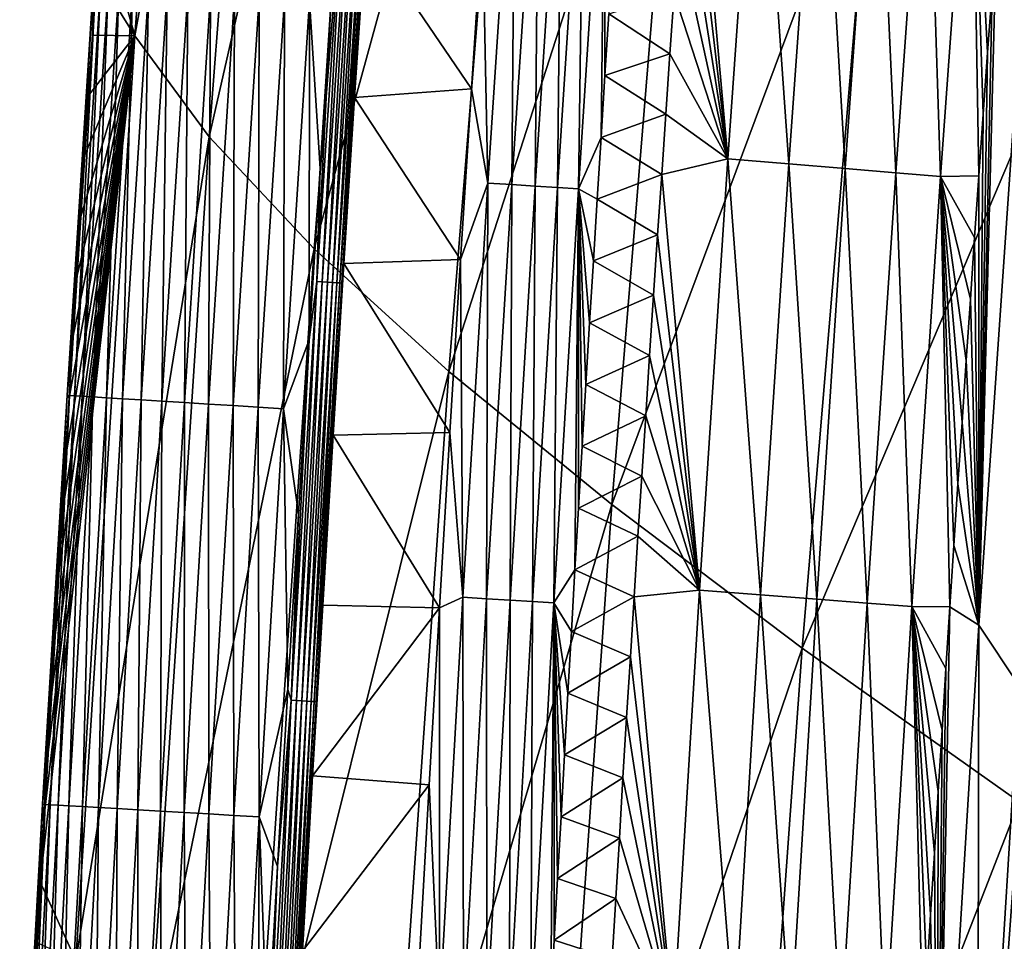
# Model space of a CAD drawing. Header units: millimetres. Extents: x -300 to 300, y -500 to 500.
# Tile 566 of 656: x -296 to -278, y 159 to 176. Entities that reach past the tile are written whole.
import ezdxf

# ---------------------------------------------------------------- set-up
doc = ezdxf.new("R2010")
doc.units = ezdxf.units.MM
doc.header["$LTSCALE"] = 81.481481
for name, color, linetype in [('20', 7, 'CONTINUOUS'), ('22', 7, 'CONTINUOUS'), ('24', 7, 'CONTINUOUS'), ('25', 7, 'CONTINUOUS'), ('28', 7, 'CONTINUOUS'), ('29', 7, 'CONTINUOUS'), ('31', 7, 'CONTINUOUS'), ('33', 7, 'CONTINUOUS')]:
    doc.layers.add(name, color=color, linetype=linetype)

msp = doc.modelspace()

# ---------------------------------------------------------------- linework, layer by layer
at = {"layer": '20', "color": 7, "linetype": 'CONTINUOUS'}
for points in [[(-294.268, 176.186, 9.68), (-293.019, 192.858, 9.708), (-294.903, 178.456, 5.719), (-294.268, 176.186, 9.68)], [(-294.268, 176.186, 9.68), (-291.607, 190.84, 14.411), (-293.019, 192.858, 9.708), (-294.268, 176.186, 9.68)], [(-292.881, 174.306, 14.367), (-291.607, 190.84, 14.411), (-294.268, 176.186, 9.68), (-292.881, 174.306, 14.367)], [(-292.881, 174.306, 14.367), (-289.631, 188.593, 18.893), (-291.607, 190.84, 14.411), (-292.881, 174.306, 14.367)], [(-290.924, 172.221, 18.835), (-289.631, 188.593, 18.893), (-292.881, 174.306, 14.367), (-290.924, 172.221, 18.835)], [(-290.924, 172.221, 18.835), (-287.111, 186.122, 23.157), (-289.631, 188.593, 18.893), (-290.924, 172.221, 18.835)], [(-288.418, 169.933, 23.087), (-287.111, 186.122, 23.157), (-290.924, 172.221, 18.835), (-288.418, 169.933, 23.087)], [(-288.418, 169.933, 23.087), (-284.064, 183.434, 27.21), (-287.111, 186.122, 23.157), (-288.418, 169.933, 23.087)], [(-285.38, 167.45, 27.129), (-284.064, 183.434, 27.21), (-288.418, 169.933, 23.087), (-285.38, 167.45, 27.129)], [(-285.38, 167.45, 27.129), (-280.509, 180.533, 31.057), (-284.064, 183.434, 27.21), (-285.38, 167.45, 27.129)], [(-281.829, 164.774, 30.967), (-280.509, 180.533, 31.057), (-285.38, 167.45, 27.129), (-281.829, 164.774, 30.967)], [(-281.829, 164.774, 30.967), (-276.464, 177.424, 34.703), (-280.509, 180.533, 31.057), (-281.829, 164.774, 30.967)], [(-294.979, 177.33, 5.715), (-294.268, 176.186, 9.68), (-294.903, 178.456, 5.719), (-294.979, 177.33, 5.715)], [(-295.055, 176.203, 5.711), (-294.268, 176.186, 9.68), (-294.979, 177.33, 5.715), (-295.055, 176.203, 5.711)], [(-277.785, 161.91, 34.606), (-276.464, 177.424, 34.703), (-281.829, 164.774, 30.967), (-277.785, 161.91, 34.606)], [(-295.366, 158.955, 9.654), (-294.268, 176.186, 9.68), (-296.033, 160.417, 5.663), (-295.366, 158.955, 9.654)], [(-296.033, 160.417, 5.663), (-294.268, 176.186, 9.68), (-295.968, 161.546, 5.666), (-296.033, 160.417, 5.663)], [(-295.968, 161.546, 5.666), (-294.268, 176.186, 9.68), (-295.902, 162.674, 5.669), (-295.968, 161.546, 5.666)], [(-295.902, 162.674, 5.669), (-294.268, 176.186, 9.68), (-295.835, 163.802, 5.673), (-295.902, 162.674, 5.669)], [(-295.835, 163.802, 5.673), (-294.268, 176.186, 9.68), (-295.768, 164.93, 5.676), (-295.835, 163.802, 5.673)], [(-295.768, 164.93, 5.676), (-294.268, 176.186, 9.68), (-295.7, 166.058, 5.679), (-295.768, 164.93, 5.676)], [(-295.7, 166.058, 5.679), (-294.268, 176.186, 9.68), (-295.632, 167.186, 5.683), (-295.7, 166.058, 5.679)], [(-295.632, 167.186, 5.683), (-294.268, 176.186, 9.68), (-295.562, 168.314, 5.686), (-295.632, 167.186, 5.683)], [(-295.562, 168.314, 5.686), (-294.268, 176.186, 9.68), (-295.492, 169.441, 5.69), (-295.562, 168.314, 5.686)], [(-295.492, 169.441, 5.69), (-294.268, 176.186, 9.68), (-295.421, 170.568, 5.693), (-295.492, 169.441, 5.69)], [(-295.421, 170.568, 5.693), (-294.268, 176.186, 9.68), (-295.349, 171.696, 5.697), (-295.421, 170.568, 5.693)], [(-295.366, 158.955, 9.654), (-292.881, 174.306, 14.367), (-294.268, 176.186, 9.68), (-295.366, 158.955, 9.654)], [(-295.349, 171.696, 5.697), (-294.268, 176.186, 9.68), (-295.277, 172.823, 5.701), (-295.349, 171.696, 5.697)], [(-295.277, 172.823, 5.701), (-294.268, 176.186, 9.68), (-295.204, 173.95, 5.704), (-295.277, 172.823, 5.701)], [(-295.204, 173.95, 5.704), (-294.268, 176.186, 9.68), (-295.13, 175.077, 5.708), (-295.204, 173.95, 5.704)], [(-295.13, 175.077, 5.708), (-294.268, 176.186, 9.68), (-295.055, 176.203, 5.711), (-295.13, 175.077, 5.708)], [(-294.001, 157.227, 14.327), (-292.881, 174.306, 14.367), (-295.366, 158.955, 9.654), (-294.001, 157.227, 14.327)], [(-294.001, 157.227, 14.327), (-290.924, 172.221, 18.835), (-292.881, 174.306, 14.367), (-294.001, 157.227, 14.327)], [(-292.062, 155.316, 18.782), (-290.924, 172.221, 18.835), (-294.001, 157.227, 14.327), (-292.062, 155.316, 18.782)], [(-292.062, 155.316, 18.782), (-288.418, 169.933, 23.087), (-290.924, 172.221, 18.835), (-292.062, 155.316, 18.782)], [(-289.569, 153.225, 23.023), (-288.418, 169.933, 23.087), (-292.062, 155.316, 18.782), (-289.569, 153.225, 23.023)], [(-289.569, 153.225, 23.023), (-285.38, 167.45, 27.129), (-288.418, 169.933, 23.087), (-289.569, 153.225, 23.023)], [(-286.54, 150.959, 27.056), (-285.38, 167.45, 27.129), (-289.569, 153.225, 23.023), (-286.54, 150.959, 27.056)], [(-286.54, 150.959, 27.056), (-281.829, 164.774, 30.967), (-285.38, 167.45, 27.129), (-286.54, 150.959, 27.056)], [(-282.995, 148.522, 30.885), (-281.829, 164.774, 30.967), (-286.54, 150.959, 27.056), (-282.995, 148.522, 30.885)], [(-282.995, 148.522, 30.885), (-277.785, 161.91, 34.606), (-281.829, 164.774, 30.967), (-282.995, 148.522, 30.885)], [(-278.951, 145.918, 34.517), (-277.785, 161.91, 34.606), (-282.995, 148.522, 30.885), (-278.951, 145.918, 34.517)], [(-278.951, 145.918, 34.517), (-273.265, 158.865, 38.051), (-277.785, 161.91, 34.606), (-278.951, 145.918, 34.517)], [(-296.097, 159.289, 5.659), (-295.366, 158.955, 9.654), (-296.033, 160.417, 5.663), (-296.097, 159.289, 5.659)]]:
    msp.add_3dface(points, dxfattribs=at)
at = {"layer": '22', "color": 7, "linetype": 'CONTINUOUS'}
for points in [[(-277.685, 177.583, 10.983), (-278.539, 165.204, 11.025), (-278.208, 178.173, 9.813), (-277.685, 177.583, 10.983)], [(-278.208, 178.173, 9.813), (-278.539, 165.204, 11.025), (-278.291, 177.024, 9.817), (-278.208, 178.173, 9.813)], [(-278.539, 165.204, 11.025), (-277.685, 177.583, 10.983), (-277.784, 164.07, 12.532), (-278.539, 165.204, 11.025)], [(-278.291, 177.024, 9.817), (-278.539, 165.204, 11.025), (-278.374, 175.876, 9.82), (-278.291, 177.024, 9.817)], [(-278.374, 175.876, 9.82), (-278.539, 165.204, 11.025), (-278.455, 174.727, 9.824), (-278.374, 175.876, 9.82)], [(-278.455, 174.727, 9.824), (-278.539, 165.204, 11.025), (-278.536, 173.579, 9.827), (-278.455, 174.727, 9.824)], [(-278.536, 173.579, 9.827), (-278.539, 165.204, 11.025), (-278.616, 172.43, 9.831), (-278.536, 173.579, 9.827)], [(-278.616, 172.43, 9.831), (-278.539, 165.204, 11.025), (-278.694, 171.282, 9.834), (-278.616, 172.43, 9.831)], [(-278.694, 171.282, 9.834), (-278.539, 165.204, 11.025), (-278.772, 170.134, 9.837), (-278.694, 171.282, 9.834)], [(-278.772, 170.134, 9.837), (-278.539, 165.204, 11.025), (-278.85, 168.986, 9.841), (-278.772, 170.134, 9.837)], [(-278.85, 168.986, 9.841), (-278.539, 165.204, 11.025), (-278.926, 167.838, 9.844), (-278.85, 168.986, 9.841)], [(-278.926, 167.838, 9.844), (-278.539, 165.204, 11.025), (-279.001, 166.691, 9.847), (-278.926, 167.838, 9.844)], [(-279.001, 166.691, 9.847), (-278.539, 165.204, 11.025), (-279.076, 165.543, 9.851), (-279.001, 166.691, 9.847)], [(-278.539, 165.204, 11.025), (-279.313, 152.518, 11.064), (-279.076, 165.543, 9.851), (-278.539, 165.204, 11.025)], [(-279.076, 165.543, 9.851), (-279.313, 152.518, 11.064), (-279.15, 164.396, 9.854), (-279.076, 165.543, 9.851)], [(-279.313, 152.518, 11.064), (-278.539, 165.204, 11.025), (-278.562, 151.458, 12.559), (-279.313, 152.518, 11.064)], [(-278.562, 151.458, 12.559), (-278.539, 165.204, 11.025), (-277.784, 164.07, 12.532), (-278.562, 151.458, 12.559)], [(-279.15, 164.396, 9.854), (-279.313, 152.518, 11.064), (-279.223, 163.249, 9.857), (-279.15, 164.396, 9.854)], [(-278.562, 151.458, 12.559), (-277.784, 164.07, 12.532), (-277.682, 150.35, 14.057), (-278.562, 151.458, 12.559)], [(-279.223, 163.249, 9.857), (-279.313, 152.518, 11.064), (-279.295, 162.102, 9.86), (-279.223, 163.249, 9.857)], [(-279.295, 162.102, 9.86), (-279.313, 152.518, 11.064), (-279.366, 160.955, 9.863), (-279.295, 162.102, 9.86)], [(-279.366, 160.955, 9.863), (-279.313, 152.518, 11.064), (-279.437, 159.808, 9.866), (-279.366, 160.955, 9.863)], [(-279.437, 159.808, 9.866), (-279.313, 152.518, 11.064), (-279.506, 158.661, 9.869), (-279.437, 159.808, 9.866)]]:
    msp.add_3dface(points, dxfattribs=at)
at = {"layer": '24', "color": 7, "linetype": 'CONTINUOUS'}
for points in [[(-284.216, 176.976, 2.282), (-284.294, 175.852, 2.279), (-285.432, 176.599, 1.351), (-284.216, 176.976, 2.282)], [(-285.432, 176.599, 1.351), (-284.294, 175.852, 2.279), (-285.506, 175.447, 1.353), (-285.432, 176.599, 1.351)], [(-284.294, 175.852, 2.279), (-284.371, 174.728, 2.277), (-285.506, 175.447, 1.353), (-284.294, 175.852, 2.279)], [(-285.506, 175.447, 1.353), (-284.371, 174.728, 2.277), (-285.578, 174.295, 1.354), (-285.506, 175.447, 1.353)], [(-284.371, 174.728, 2.277), (-284.448, 173.604, 2.274), (-285.578, 174.295, 1.354), (-284.371, 174.728, 2.277)], [(-285.578, 174.295, 1.354), (-284.448, 173.604, 2.274), (-285.65, 173.144, 1.355), (-285.578, 174.295, 1.354)], [(-284.448, 173.604, 2.274), (-284.524, 172.48, 2.271), (-285.65, 173.144, 1.355), (-284.448, 173.604, 2.274)], [(-285.65, 173.144, 1.355), (-284.524, 172.48, 2.271), (-285.721, 171.992, 1.356), (-285.65, 173.144, 1.355)], [(-284.524, 172.48, 2.271), (-284.598, 171.356, 2.269), (-285.721, 171.992, 1.356), (-284.524, 172.48, 2.271)], [(-285.721, 171.992, 1.356), (-284.598, 171.356, 2.269), (-285.791, 170.841, 1.357), (-285.721, 171.992, 1.356)], [(-284.598, 171.356, 2.269), (-284.673, 170.232, 2.266), (-285.791, 170.841, 1.357), (-284.598, 171.356, 2.269)], [(-285.791, 170.841, 1.357), (-284.673, 170.232, 2.266), (-285.86, 169.69, 1.358), (-285.791, 170.841, 1.357)], [(-284.673, 170.232, 2.266), (-284.746, 169.108, 2.264), (-285.86, 169.69, 1.358), (-284.673, 170.232, 2.266)], [(-285.86, 169.69, 1.358), (-284.746, 169.108, 2.264), (-285.929, 168.538, 1.36), (-285.86, 169.69, 1.358)], [(-284.746, 169.108, 2.264), (-284.818, 167.983, 2.261), (-285.929, 168.538, 1.36), (-284.746, 169.108, 2.264)], [(-285.929, 168.538, 1.36), (-284.818, 167.983, 2.261), (-285.997, 167.387, 1.361), (-285.929, 168.538, 1.36)], [(-284.818, 167.983, 2.261), (-284.89, 166.859, 2.258), (-285.997, 167.387, 1.361), (-284.818, 167.983, 2.261)], [(-285.997, 167.387, 1.361), (-284.89, 166.859, 2.258), (-286.064, 166.236, 1.362), (-285.997, 167.387, 1.361)], [(-284.89, 166.859, 2.258), (-284.961, 165.734, 2.256), (-286.064, 166.236, 1.362), (-284.89, 166.859, 2.258)], [(-286.064, 166.236, 1.362), (-284.961, 165.734, 2.256), (-286.13, 165.085, 1.363), (-286.064, 166.236, 1.362)], [(-284.961, 165.734, 2.256), (-285.031, 164.61, 2.253), (-286.13, 165.085, 1.363), (-284.961, 165.734, 2.256)], [(-286.13, 165.085, 1.363), (-285.031, 164.61, 2.253), (-286.195, 163.934, 1.364), (-286.13, 165.085, 1.363)], [(-285.031, 164.61, 2.253), (-285.101, 163.485, 2.25), (-286.195, 163.934, 1.364), (-285.031, 164.61, 2.253)], [(-286.195, 163.934, 1.364), (-285.101, 163.485, 2.25), (-286.26, 162.784, 1.365), (-286.195, 163.934, 1.364)], [(-285.101, 163.485, 2.25), (-285.17, 162.36, 2.248), (-286.26, 162.784, 1.365), (-285.101, 163.485, 2.25)], [(-286.26, 162.784, 1.365), (-285.17, 162.36, 2.248), (-286.324, 161.633, 1.366), (-286.26, 162.784, 1.365)], [(-285.17, 162.36, 2.248), (-285.237, 161.235, 2.245), (-286.324, 161.633, 1.366), (-285.17, 162.36, 2.248)], [(-286.324, 161.633, 1.366), (-285.237, 161.235, 2.245), (-286.387, 160.482, 1.367), (-286.324, 161.633, 1.366)], [(-285.237, 161.235, 2.245), (-285.305, 160.111, 2.243), (-286.387, 160.482, 1.367), (-285.237, 161.235, 2.245)], [(-286.387, 160.482, 1.367), (-285.305, 160.111, 2.243), (-286.45, 159.332, 1.368), (-286.387, 160.482, 1.367)], [(-285.305, 160.111, 2.243), (-285.371, 158.985, 2.24), (-286.45, 159.332, 1.368), (-285.305, 160.111, 2.243)], [(-286.45, 159.332, 1.368), (-285.371, 158.985, 2.24), (-286.512, 158.182, 1.37), (-286.45, 159.332, 1.368)]]:
    msp.add_3dface(points, dxfattribs=at)
at = {"layer": '25', "color": 7, "linetype": 'CONTINUOUS'}
for points in [[(-283.894, 181.471, 2.293), (-282.649, 181.931, 3.316), (-283.218, 173.898, 3.303), (-283.894, 181.471, 2.293)], [(-282.649, 181.931, 3.316), (-282.077, 173.804, 4.447), (-283.218, 173.898, 3.303), (-282.649, 181.931, 3.316)], [(-281.508, 181.83, 4.453), (-282.077, 173.804, 4.447), (-282.649, 181.931, 3.316), (-281.508, 181.83, 4.453)], [(-281.508, 181.83, 4.453), (-281.029, 173.717, 5.685), (-282.077, 173.804, 4.447), (-281.508, 181.83, 4.453)], [(-280.458, 181.736, 5.683), (-281.029, 173.717, 5.685), (-281.508, 181.83, 4.453), (-280.458, 181.736, 5.683)], [(-280.458, 181.736, 5.683), (-280.084, 173.636, 7.004), (-281.029, 173.717, 5.685), (-280.458, 181.736, 5.683)], [(-279.511, 181.65, 6.994), (-280.084, 173.636, 7.004), (-280.458, 181.736, 5.683), (-279.511, 181.65, 6.994)], [(-279.511, 181.65, 6.994), (-279.253, 173.564, 8.391), (-280.084, 173.636, 7.004), (-279.511, 181.65, 6.994)], [(-278.676, 181.572, 8.374), (-279.253, 173.564, 8.391), (-279.511, 181.65, 6.994), (-278.676, 181.572, 8.374)], [(-278.676, 181.572, 8.374), (-278.536, 173.579, 9.827), (-279.253, 173.564, 8.391), (-278.676, 181.572, 8.374)], [(-278.291, 177.024, 9.817), (-278.374, 175.876, 9.82), (-278.676, 181.572, 8.374), (-278.291, 177.024, 9.817)], [(-278.374, 175.876, 9.82), (-278.455, 174.727, 9.824), (-278.676, 181.572, 8.374), (-278.374, 175.876, 9.82)], [(-278.455, 174.727, 9.824), (-278.536, 173.579, 9.827), (-278.676, 181.572, 8.374), (-278.455, 174.727, 9.824)], [(-283.976, 180.347, 2.29), (-283.894, 181.471, 2.293), (-283.218, 173.898, 3.303), (-283.976, 180.347, 2.29)], [(-284.057, 179.224, 2.287), (-283.976, 180.347, 2.29), (-283.218, 173.898, 3.303), (-284.057, 179.224, 2.287)], [(-284.137, 178.1, 2.285), (-284.057, 179.224, 2.287), (-283.218, 173.898, 3.303), (-284.137, 178.1, 2.285)], [(-284.216, 176.976, 2.282), (-284.137, 178.1, 2.285), (-283.218, 173.898, 3.303), (-284.216, 176.976, 2.282)], [(-284.294, 175.852, 2.279), (-284.216, 176.976, 2.282), (-283.218, 173.898, 3.303), (-284.294, 175.852, 2.279)], [(-284.371, 174.728, 2.277), (-284.294, 175.852, 2.279), (-283.218, 173.898, 3.303), (-284.371, 174.728, 2.277)], [(-284.448, 173.604, 2.274), (-284.371, 174.728, 2.277), (-283.218, 173.898, 3.303), (-284.448, 173.604, 2.274)], [(-284.448, 173.604, 2.274), (-283.218, 173.898, 3.303), (-283.745, 165.857, 3.29), (-284.448, 173.604, 2.274)], [(-283.218, 173.898, 3.303), (-282.604, 165.77, 4.442), (-283.745, 165.857, 3.29), (-283.218, 173.898, 3.303)], [(-282.077, 173.804, 4.447), (-282.604, 165.77, 4.442), (-283.218, 173.898, 3.303), (-282.077, 173.804, 4.447)], [(-282.077, 173.804, 4.447), (-281.558, 165.689, 5.687), (-282.604, 165.77, 4.442), (-282.077, 173.804, 4.447)], [(-281.029, 173.717, 5.685), (-281.558, 165.689, 5.687), (-282.077, 173.804, 4.447), (-281.029, 173.717, 5.685)], [(-281.029, 173.717, 5.685), (-280.616, 165.615, 7.013), (-281.558, 165.689, 5.687), (-281.029, 173.717, 5.685)], [(-280.084, 173.636, 7.004), (-280.616, 165.615, 7.013), (-281.029, 173.717, 5.685), (-280.084, 173.636, 7.004)], [(-280.084, 173.636, 7.004), (-279.787, 165.548, 8.407), (-280.616, 165.615, 7.013), (-280.084, 173.636, 7.004)], [(-279.253, 173.564, 8.391), (-279.787, 165.548, 8.407), (-280.084, 173.636, 7.004), (-279.253, 173.564, 8.391)], [(-284.524, 172.48, 2.271), (-284.448, 173.604, 2.274), (-283.745, 165.857, 3.29), (-284.524, 172.48, 2.271)], [(-279.253, 173.564, 8.391), (-279.076, 165.543, 9.851), (-279.787, 165.548, 8.407), (-279.253, 173.564, 8.391)], [(-278.536, 173.579, 9.827), (-278.616, 172.43, 9.831), (-279.253, 173.564, 8.391), (-278.536, 173.579, 9.827)], [(-278.616, 172.43, 9.831), (-278.694, 171.282, 9.834), (-279.253, 173.564, 8.391), (-278.616, 172.43, 9.831)], [(-278.694, 171.282, 9.834), (-278.772, 170.134, 9.837), (-279.253, 173.564, 8.391), (-278.694, 171.282, 9.834)], [(-278.772, 170.134, 9.837), (-278.85, 168.986, 9.841), (-279.253, 173.564, 8.391), (-278.772, 170.134, 9.837)], [(-278.85, 168.986, 9.841), (-278.926, 167.838, 9.844), (-279.253, 173.564, 8.391), (-278.85, 168.986, 9.841)], [(-278.926, 167.838, 9.844), (-279.001, 166.691, 9.847), (-279.253, 173.564, 8.391), (-278.926, 167.838, 9.844)], [(-279.001, 166.691, 9.847), (-279.076, 165.543, 9.851), (-279.253, 173.564, 8.391), (-279.001, 166.691, 9.847)], [(-284.598, 171.356, 2.269), (-284.524, 172.48, 2.271), (-283.745, 165.857, 3.29), (-284.598, 171.356, 2.269)], [(-284.673, 170.232, 2.266), (-284.598, 171.356, 2.269), (-283.745, 165.857, 3.29), (-284.673, 170.232, 2.266)], [(-284.746, 169.108, 2.264), (-284.673, 170.232, 2.266), (-283.745, 165.857, 3.29), (-284.746, 169.108, 2.264)], [(-284.818, 167.983, 2.261), (-284.746, 169.108, 2.264), (-283.745, 165.857, 3.29), (-284.818, 167.983, 2.261)], [(-284.89, 166.859, 2.258), (-284.818, 167.983, 2.261), (-283.745, 165.857, 3.29), (-284.89, 166.859, 2.258)], [(-284.961, 165.734, 2.256), (-284.89, 166.859, 2.258), (-283.745, 165.857, 3.29), (-284.961, 165.734, 2.256)], [(-285.031, 164.61, 2.253), (-284.961, 165.734, 2.256), (-284.232, 157.81, 3.278), (-285.031, 164.61, 2.253)], [(-284.961, 165.734, 2.256), (-283.745, 165.857, 3.29), (-284.232, 157.81, 3.278), (-284.961, 165.734, 2.256)], [(-283.745, 165.857, 3.29), (-283.092, 157.73, 4.436), (-284.232, 157.81, 3.278), (-283.745, 165.857, 3.29)], [(-282.604, 165.77, 4.442), (-283.092, 157.73, 4.436), (-283.745, 165.857, 3.29), (-282.604, 165.77, 4.442)], [(-282.604, 165.77, 4.442), (-282.047, 157.655, 5.688), (-283.092, 157.73, 4.436), (-282.604, 165.77, 4.442)], [(-281.558, 165.689, 5.687), (-282.047, 157.655, 5.688), (-282.604, 165.77, 4.442), (-281.558, 165.689, 5.687)], [(-281.558, 165.689, 5.687), (-281.107, 157.586, 7.021), (-282.047, 157.655, 5.688), (-281.558, 165.689, 5.687)], [(-280.616, 165.615, 7.013), (-281.107, 157.586, 7.021), (-281.558, 165.689, 5.687), (-280.616, 165.615, 7.013)], [(-280.616, 165.615, 7.013), (-280.281, 157.523, 8.422), (-281.107, 157.586, 7.021), (-280.616, 165.615, 7.013)], [(-279.787, 165.548, 8.407), (-280.281, 157.523, 8.422), (-280.616, 165.615, 7.013), (-279.787, 165.548, 8.407)], [(-279.787, 165.548, 8.407), (-279.575, 157.514, 9.872), (-280.281, 157.523, 8.422), (-279.787, 165.548, 8.407)], [(-279.076, 165.543, 9.851), (-279.15, 164.396, 9.854), (-279.787, 165.548, 8.407), (-279.076, 165.543, 9.851)], [(-279.15, 164.396, 9.854), (-279.223, 163.249, 9.857), (-279.787, 165.548, 8.407), (-279.15, 164.396, 9.854)], [(-279.223, 163.249, 9.857), (-279.295, 162.102, 9.86), (-279.787, 165.548, 8.407), (-279.223, 163.249, 9.857)], [(-279.295, 162.102, 9.86), (-279.366, 160.955, 9.863), (-279.787, 165.548, 8.407), (-279.295, 162.102, 9.86)], [(-279.366, 160.955, 9.863), (-279.437, 159.808, 9.866), (-279.787, 165.548, 8.407), (-279.366, 160.955, 9.863)], [(-279.437, 159.808, 9.866), (-279.506, 158.661, 9.869), (-279.787, 165.548, 8.407), (-279.437, 159.808, 9.866)], [(-279.506, 158.661, 9.869), (-279.575, 157.514, 9.872), (-279.787, 165.548, 8.407), (-279.506, 158.661, 9.869)], [(-285.101, 163.485, 2.25), (-285.031, 164.61, 2.253), (-284.232, 157.81, 3.278), (-285.101, 163.485, 2.25)], [(-285.17, 162.36, 2.248), (-285.101, 163.485, 2.25), (-284.232, 157.81, 3.278), (-285.17, 162.36, 2.248)], [(-285.237, 161.235, 2.245), (-285.17, 162.36, 2.248), (-284.232, 157.81, 3.278), (-285.237, 161.235, 2.245)], [(-285.305, 160.111, 2.243), (-285.237, 161.235, 2.245), (-284.232, 157.81, 3.278), (-285.305, 160.111, 2.243)], [(-285.371, 158.985, 2.24), (-285.305, 160.111, 2.243), (-284.232, 157.81, 3.278), (-285.371, 158.985, 2.24)]]:
    msp.add_3dface(points, dxfattribs=at)
at = {"layer": '28', "color": 7, "linetype": 'CONTINUOUS'}
for points in [[(-295.055, 176.203, 5.711), (-294.979, 177.33, 5.715), (-295.038, 177.11, 5.268), (-295.055, 176.203, 5.711)], [(-295.042, 177.11, 4.8), (-295.487, 169.485, 4.297), (-295.532, 169.488, 4.777), (-295.042, 177.11, 4.8)], [(-295.042, 177.11, 4.8), (-295.532, 169.488, 4.777), (-295.038, 177.11, 5.268), (-295.042, 177.11, 4.8)], [(-295.038, 177.11, 5.268), (-295.532, 169.488, 4.777), (-295.531, 169.488, 5.244), (-295.038, 177.11, 5.268)], [(-295.055, 176.203, 5.711), (-295.038, 177.11, 5.268), (-295.531, 169.488, 5.244), (-295.055, 176.203, 5.711)], [(-294.999, 177.107, 4.318), (-295.487, 169.485, 4.297), (-295.042, 177.11, 4.8), (-294.999, 177.107, 4.318)], [(-294.999, 177.107, 4.318), (-295.393, 169.479, 3.809), (-295.487, 169.485, 4.297), (-294.999, 177.107, 4.318)], [(-294.907, 177.101, 3.828), (-295.393, 169.479, 3.809), (-294.999, 177.107, 4.318), (-294.907, 177.101, 3.828)], [(-294.907, 177.101, 3.828), (-295.247, 169.47, 3.321), (-295.393, 169.479, 3.809), (-294.907, 177.101, 3.828)], [(-294.762, 177.091, 3.339), (-295.247, 169.47, 3.321), (-294.907, 177.101, 3.828), (-294.762, 177.091, 3.339)], [(-294.762, 177.091, 3.339), (-295.048, 169.458, 2.842), (-295.247, 169.47, 3.321), (-294.762, 177.091, 3.339)], [(-294.564, 177.078, 2.857), (-295.048, 169.458, 2.842), (-294.762, 177.091, 3.339), (-294.564, 177.078, 2.857)], [(-294.564, 177.078, 2.857), (-294.797, 169.442, 2.38), (-295.048, 169.458, 2.842), (-294.564, 177.078, 2.857)], [(-294.313, 177.061, 2.393), (-294.797, 169.442, 2.38), (-294.564, 177.078, 2.857), (-294.313, 177.061, 2.393)], [(-294.313, 177.061, 2.393), (-294.496, 169.423, 1.943), (-294.797, 169.442, 2.38), (-294.313, 177.061, 2.393)], [(-294.012, 177.041, 1.953), (-294.496, 169.423, 1.943), (-294.313, 177.061, 2.393), (-294.012, 177.041, 1.953)], [(-294.012, 177.041, 1.953), (-294.148, 169.402, 1.539), (-294.496, 169.423, 1.943), (-294.012, 177.041, 1.953)], [(-293.665, 177.018, 1.548), (-294.148, 169.402, 1.539), (-294.012, 177.041, 1.953), (-293.665, 177.018, 1.548)], [(-293.665, 177.018, 1.548), (-293.762, 169.377, 1.176), (-294.148, 169.402, 1.539), (-293.665, 177.018, 1.548)], [(-293.278, 176.992, 1.182), (-293.762, 169.377, 1.176), (-293.665, 177.018, 1.548), (-293.278, 176.992, 1.182)], [(-293.278, 176.992, 1.182), (-293.342, 169.351, 0.858), (-293.762, 169.377, 1.176), (-293.278, 176.992, 1.182)], [(-292.858, 176.963, 0.863), (-293.342, 169.351, 0.858), (-293.278, 176.992, 1.182), (-292.858, 176.963, 0.863)], [(-292.858, 176.963, 0.863), (-292.898, 169.324, 0.59), (-293.342, 169.351, 0.858), (-292.858, 176.963, 0.863)], [(-292.413, 176.934, 0.593), (-292.898, 169.324, 0.59), (-292.858, 176.963, 0.863), (-292.413, 176.934, 0.593)], [(-292.413, 176.934, 0.593), (-292.437, 169.295, 0.373), (-292.898, 169.324, 0.59), (-292.413, 176.934, 0.593)], [(-291.951, 176.903, 0.374), (-292.437, 169.295, 0.373), (-292.413, 176.934, 0.593), (-291.951, 176.903, 0.374)], [(-291.951, 176.903, 0.374), (-291.968, 169.266, 0.207), (-292.437, 169.295, 0.373), (-291.951, 176.903, 0.374)], [(-291.481, 176.871, 0.208), (-291.968, 169.266, 0.207), (-291.951, 176.903, 0.374), (-291.481, 176.871, 0.208)], [(-291.481, 176.871, 0.208), (-291.499, 169.237, 0.092), (-291.968, 169.266, 0.207), (-291.481, 176.871, 0.208)], [(-291.011, 176.84, 0.092), (-291.499, 169.237, 0.092), (-291.481, 176.871, 0.208), (-291.011, 176.84, 0.092)], [(-291.499, 169.237, 0.092), (-291.011, 176.84, 0.092), (-291.018, 170.519, 0.031), (-291.499, 169.237, 0.092)], [(-291.018, 170.519, 0.031), (-291.011, 176.84, 0.092), (-290.814, 173.715, 0.031), (-291.018, 170.519, 0.031)], [(-290.814, 173.715, 0.031), (-291.011, 176.84, 0.092), (-290.606, 176.875, 0.031), (-290.814, 173.715, 0.031)], [(-295.13, 175.077, 5.708), (-295.055, 176.203, 5.711), (-295.531, 169.488, 5.244), (-295.13, 175.077, 5.708)], [(-295.204, 173.95, 5.704), (-295.13, 175.077, 5.708), (-295.531, 169.488, 5.244), (-295.204, 173.95, 5.704)], [(-295.277, 172.823, 5.701), (-295.204, 173.95, 5.704), (-295.531, 169.488, 5.244), (-295.277, 172.823, 5.701)], [(-295.349, 171.696, 5.697), (-295.277, 172.823, 5.701), (-295.531, 169.488, 5.244), (-295.349, 171.696, 5.697)], [(-295.421, 170.568, 5.693), (-295.349, 171.696, 5.697), (-295.531, 169.488, 5.244), (-295.421, 170.568, 5.693)], [(-295.492, 169.441, 5.69), (-295.421, 170.568, 5.693), (-295.531, 169.488, 5.244), (-295.492, 169.441, 5.69)], [(-291.219, 167.279, 0.031), (-291.499, 169.237, 0.092), (-291.018, 170.519, 0.031), (-291.219, 167.279, 0.031)], [(-295.492, 169.441, 5.69), (-295.531, 169.488, 5.244), (-295.989, 161.864, 5.222), (-295.492, 169.441, 5.69)], [(-295.531, 169.488, 5.244), (-295.988, 161.864, 4.756), (-295.989, 161.864, 5.222), (-295.531, 169.488, 5.244)], [(-295.562, 168.314, 5.686), (-295.492, 169.441, 5.69), (-295.989, 161.864, 5.222), (-295.562, 168.314, 5.686)], [(-295.532, 169.488, 4.777), (-295.941, 161.861, 4.277), (-295.988, 161.864, 4.756), (-295.532, 169.488, 4.777)], [(-295.532, 169.488, 4.777), (-295.988, 161.864, 4.756), (-295.531, 169.488, 5.244), (-295.532, 169.488, 4.777)], [(-295.487, 169.485, 4.297), (-295.941, 161.861, 4.277), (-295.532, 169.488, 4.777), (-295.487, 169.485, 4.297)], [(-295.487, 169.485, 4.297), (-295.846, 161.856, 3.791), (-295.941, 161.861, 4.277), (-295.487, 169.485, 4.297)], [(-295.393, 169.479, 3.809), (-295.846, 161.856, 3.791), (-295.487, 169.485, 4.297), (-295.393, 169.479, 3.809)], [(-295.393, 169.479, 3.809), (-295.698, 161.847, 3.305), (-295.846, 161.856, 3.791), (-295.393, 169.479, 3.809)], [(-295.247, 169.47, 3.321), (-295.698, 161.847, 3.305), (-295.393, 169.479, 3.809), (-295.247, 169.47, 3.321)], [(-295.247, 169.47, 3.321), (-295.498, 161.836, 2.828), (-295.698, 161.847, 3.305), (-295.247, 169.47, 3.321)], [(-295.048, 169.458, 2.842), (-295.498, 161.836, 2.828), (-295.247, 169.47, 3.321), (-295.048, 169.458, 2.842)], [(-295.048, 169.458, 2.842), (-295.246, 161.821, 2.368), (-295.498, 161.836, 2.828), (-295.048, 169.458, 2.842)], [(-294.797, 169.442, 2.38), (-295.246, 161.821, 2.368), (-295.048, 169.458, 2.842), (-294.797, 169.442, 2.38)], [(-294.797, 169.442, 2.38), (-294.944, 161.804, 1.933), (-295.246, 161.821, 2.368), (-294.797, 169.442, 2.38)], [(-294.496, 169.423, 1.943), (-294.944, 161.804, 1.933), (-294.797, 169.442, 2.38), (-294.496, 169.423, 1.943)], [(-294.496, 169.423, 1.943), (-294.597, 161.784, 1.531), (-294.944, 161.804, 1.933), (-294.496, 169.423, 1.943)], [(-294.148, 169.402, 1.539), (-294.597, 161.784, 1.531), (-294.496, 169.423, 1.943), (-294.148, 169.402, 1.539)], [(-294.148, 169.402, 1.539), (-294.211, 161.761, 1.17), (-294.597, 161.784, 1.531), (-294.148, 169.402, 1.539)], [(-293.762, 169.377, 1.176), (-294.211, 161.761, 1.17), (-294.148, 169.402, 1.539), (-293.762, 169.377, 1.176)], [(-293.762, 169.377, 1.176), (-293.792, 161.737, 0.854), (-294.211, 161.761, 1.17), (-293.762, 169.377, 1.176)], [(-293.342, 169.351, 0.858), (-293.792, 161.737, 0.854), (-293.762, 169.377, 1.176), (-293.342, 169.351, 0.858)], [(-293.342, 169.351, 0.858), (-293.348, 161.712, 0.587), (-293.792, 161.737, 0.854), (-293.342, 169.351, 0.858)], [(-292.898, 169.324, 0.59), (-293.348, 161.712, 0.587), (-293.342, 169.351, 0.858), (-292.898, 169.324, 0.59)], [(-292.898, 169.324, 0.59), (-292.889, 161.685, 0.371), (-293.348, 161.712, 0.587), (-292.898, 169.324, 0.59)], [(-292.437, 169.295, 0.373), (-292.889, 161.685, 0.371), (-292.898, 169.324, 0.59), (-292.437, 169.295, 0.373)], [(-292.437, 169.295, 0.373), (-292.421, 161.658, 0.206), (-292.889, 161.685, 0.371), (-292.437, 169.295, 0.373)], [(-291.968, 169.266, 0.207), (-292.421, 161.658, 0.206), (-292.437, 169.295, 0.373), (-291.968, 169.266, 0.207)], [(-291.968, 169.266, 0.207), (-291.953, 161.631, 0.091), (-292.421, 161.658, 0.206), (-291.968, 169.266, 0.207)], [(-291.499, 169.237, 0.092), (-291.953, 161.631, 0.091), (-291.968, 169.266, 0.207), (-291.499, 169.237, 0.092)], [(-291.953, 161.631, 0.091), (-291.499, 169.237, 0.092), (-291.416, 164.002, 0.031), (-291.953, 161.631, 0.091)], [(-291.416, 164.002, 0.031), (-291.499, 169.237, 0.092), (-291.219, 167.279, 0.031), (-291.416, 164.002, 0.031)], [(-295.632, 167.186, 5.683), (-295.562, 168.314, 5.686), (-295.989, 161.864, 5.222), (-295.632, 167.186, 5.683)], [(-295.7, 166.058, 5.679), (-295.632, 167.186, 5.683), (-295.989, 161.864, 5.222), (-295.7, 166.058, 5.679)], [(-295.768, 164.93, 5.676), (-295.7, 166.058, 5.679), (-295.989, 161.864, 5.222), (-295.768, 164.93, 5.676)], [(-295.835, 163.802, 5.673), (-295.768, 164.93, 5.676), (-295.989, 161.864, 5.222), (-295.835, 163.802, 5.673)], [(-291.608, 160.702, 0.031), (-291.953, 161.631, 0.091), (-291.416, 164.002, 0.031), (-291.608, 160.702, 0.031)], [(-295.902, 162.674, 5.669), (-295.835, 163.802, 5.673), (-295.989, 161.864, 5.222), (-295.902, 162.674, 5.669)], [(-295.968, 161.546, 5.666), (-295.902, 162.674, 5.669), (-295.989, 161.864, 5.222), (-295.968, 161.546, 5.666)], [(-295.968, 161.546, 5.666), (-295.989, 161.864, 5.222), (-296.414, 154.239, 5.201), (-295.968, 161.546, 5.666)], [(-295.989, 161.864, 5.222), (-296.411, 154.239, 4.736), (-296.414, 154.239, 5.201), (-295.989, 161.864, 5.222)], [(-295.988, 161.864, 4.756), (-296.363, 154.236, 4.258), (-296.411, 154.239, 4.736), (-295.988, 161.864, 4.756)], [(-295.988, 161.864, 4.756), (-296.411, 154.239, 4.736), (-295.989, 161.864, 5.222), (-295.988, 161.864, 4.756)], [(-295.941, 161.861, 4.277), (-296.363, 154.236, 4.258), (-295.988, 161.864, 4.756), (-295.941, 161.861, 4.277)], [(-295.941, 161.861, 4.277), (-296.265, 154.231, 3.773), (-296.363, 154.236, 4.258), (-295.941, 161.861, 4.277)], [(-295.846, 161.856, 3.791), (-296.265, 154.231, 3.773), (-295.941, 161.861, 4.277), (-295.846, 161.856, 3.791)], [(-295.846, 161.856, 3.791), (-296.117, 154.223, 3.29), (-296.265, 154.231, 3.773), (-295.846, 161.856, 3.791)], [(-295.698, 161.847, 3.305), (-296.117, 154.223, 3.29), (-295.846, 161.856, 3.791), (-295.698, 161.847, 3.305)], [(-295.698, 161.847, 3.305), (-295.916, 154.212, 2.814), (-296.117, 154.223, 3.29), (-295.698, 161.847, 3.305)], [(-295.498, 161.836, 2.828), (-295.916, 154.212, 2.814), (-295.698, 161.847, 3.305), (-295.498, 161.836, 2.828)], [(-295.498, 161.836, 2.828), (-295.663, 154.199, 2.356), (-295.916, 154.212, 2.814), (-295.498, 161.836, 2.828)], [(-295.246, 161.821, 2.368), (-295.663, 154.199, 2.356), (-295.498, 161.836, 2.828), (-295.246, 161.821, 2.368)], [(-295.246, 161.821, 2.368), (-295.361, 154.183, 1.924), (-295.663, 154.199, 2.356), (-295.246, 161.821, 2.368)], [(-294.944, 161.804, 1.933), (-295.361, 154.183, 1.924), (-295.246, 161.821, 2.368), (-294.944, 161.804, 1.933)], [(-294.944, 161.804, 1.933), (-295.014, 154.164, 1.524), (-295.361, 154.183, 1.924), (-294.944, 161.804, 1.933)], [(-294.597, 161.784, 1.531), (-295.014, 154.164, 1.524), (-294.944, 161.804, 1.933), (-294.597, 161.784, 1.531)], [(-294.597, 161.784, 1.531), (-294.628, 154.144, 1.164), (-295.014, 154.164, 1.524), (-294.597, 161.784, 1.531)], [(-294.211, 161.761, 1.17), (-294.628, 154.144, 1.164), (-294.597, 161.784, 1.531), (-294.211, 161.761, 1.17)], [(-294.211, 161.761, 1.17), (-294.209, 154.121, 0.85), (-294.628, 154.144, 1.164), (-294.211, 161.761, 1.17)], [(-293.792, 161.737, 0.854), (-294.209, 154.121, 0.85), (-294.211, 161.761, 1.17), (-293.792, 161.737, 0.854)], [(-293.792, 161.737, 0.854), (-293.767, 154.098, 0.584), (-294.209, 154.121, 0.85), (-293.792, 161.737, 0.854)], [(-293.348, 161.712, 0.587), (-293.767, 154.098, 0.584), (-293.792, 161.737, 0.854), (-293.348, 161.712, 0.587)], [(-293.348, 161.712, 0.587), (-293.308, 154.073, 0.369), (-293.767, 154.098, 0.584), (-293.348, 161.712, 0.587)], [(-292.889, 161.685, 0.371), (-293.308, 154.073, 0.369), (-293.348, 161.712, 0.587), (-292.889, 161.685, 0.371)], [(-292.889, 161.685, 0.371), (-292.841, 154.048, 0.205), (-293.308, 154.073, 0.369), (-292.889, 161.685, 0.371)], [(-292.421, 161.658, 0.206), (-292.841, 154.048, 0.205), (-292.889, 161.685, 0.371), (-292.421, 161.658, 0.206)], [(-296.033, 160.417, 5.663), (-295.968, 161.546, 5.666), (-296.414, 154.239, 5.201), (-296.033, 160.417, 5.663)], [(-292.421, 161.658, 0.206), (-292.374, 154.023, 0.091), (-292.841, 154.048, 0.205), (-292.421, 161.658, 0.206)], [(-291.953, 161.631, 0.091), (-292.374, 154.023, 0.091), (-292.421, 161.658, 0.206), (-291.953, 161.631, 0.091)], [(-292.374, 154.023, 0.091), (-291.953, 161.631, 0.091), (-291.977, 154.043, 0.031), (-292.374, 154.023, 0.091)], [(-291.977, 154.043, 0.031), (-291.953, 161.631, 0.091), (-291.795, 157.386, 0.031), (-291.977, 154.043, 0.031)], [(-291.795, 157.386, 0.031), (-291.953, 161.631, 0.091), (-291.608, 160.702, 0.031), (-291.795, 157.386, 0.031)], [(-296.097, 159.289, 5.659), (-296.033, 160.417, 5.663), (-296.414, 154.239, 5.201), (-296.097, 159.289, 5.659)]]:
    msp.add_3dface(points, dxfattribs=at)
at = {"layer": '29', "color": 7, "linetype": 'CONTINUOUS'}
for points in [[(-287.79, 178.34, 0.5), (-287.995, 175.2, 0.5), (-289.967, 178.107, 0.5), (-287.79, 178.34, 0.5)], [(-289.967, 178.107, 0.5), (-287.995, 175.2, 0.5), (-290.171, 175.04, 0.5), (-289.967, 178.107, 0.5)], [(-287.995, 175.2, 0.5), (-288.197, 172.02, 0.5), (-290.171, 175.04, 0.5), (-287.995, 175.2, 0.5)], [(-290.171, 175.04, 0.5), (-288.197, 172.02, 0.5), (-290.372, 171.947, 0.5), (-290.171, 175.04, 0.5)], [(-288.197, 172.02, 0.5), (-288.395, 168.797, 0.5), (-290.372, 171.947, 0.5), (-288.197, 172.02, 0.5)], [(-290.372, 171.947, 0.5), (-288.395, 168.797, 0.5), (-290.573, 168.744, 0.5), (-290.372, 171.947, 0.5)], [(-290.573, 168.744, 0.5), (-288.59, 165.526, 0.5), (-290.767, 165.574, 0.5), (-290.573, 168.744, 0.5)], [(-288.395, 168.797, 0.5), (-288.59, 165.526, 0.5), (-290.573, 168.744, 0.5), (-288.395, 168.797, 0.5)], [(-290.767, 165.574, 0.5), (-288.59, 165.526, 0.5), (-290.955, 162.394, 0.5), (-290.767, 165.574, 0.5)], [(-288.59, 165.526, 0.5), (-288.78, 162.228, 0.5), (-290.955, 162.394, 0.5), (-288.59, 165.526, 0.5)], [(-290.955, 162.394, 0.5), (-288.78, 162.228, 0.5), (-291.142, 159.129, 0.5), (-290.955, 162.394, 0.5)], [(-288.78, 162.228, 0.5), (-288.966, 158.91, 0.5), (-291.142, 159.129, 0.5), (-288.78, 162.228, 0.5)]]:
    msp.add_3dface(points, dxfattribs=at)
at = {"layer": '31', "color": 7, "linetype": 'CONTINUOUS'}
for points in [[(-290.875, 171.609, 0.028), (-290.606, 176.875, 0.031), (-290.36, 179.411, 0.028), (-290.875, 171.609, 0.028)], [(-290.875, 171.609, 0.028), (-290.36, 179.411, 0.028), (-290.774, 171.603, 0.042), (-290.875, 171.609, 0.028)], [(-290.774, 171.603, 0.042), (-290.36, 179.411, 0.028), (-290.259, 179.404, 0.042), (-290.774, 171.603, 0.042)], [(-290.774, 171.603, 0.042), (-290.259, 179.404, 0.042), (-290.674, 171.596, 0.079), (-290.774, 171.603, 0.042)], [(-290.674, 171.596, 0.079), (-290.259, 179.404, 0.042), (-290.159, 179.397, 0.079), (-290.674, 171.596, 0.079)], [(-290.674, 171.596, 0.079), (-290.159, 179.397, 0.079), (-290.581, 171.59, 0.138), (-290.674, 171.596, 0.079)], [(-290.581, 171.59, 0.138), (-290.159, 179.397, 0.079), (-290.066, 179.391, 0.138), (-290.581, 171.59, 0.138)], [(-290.581, 171.59, 0.138), (-290.066, 179.391, 0.138), (-290.504, 171.585, 0.216), (-290.581, 171.59, 0.138)], [(-290.504, 171.585, 0.216), (-290.066, 179.391, 0.138), (-289.988, 179.385, 0.216), (-290.504, 171.585, 0.216)], [(-290.504, 171.585, 0.216), (-289.988, 179.385, 0.216), (-290.446, 171.582, 0.307), (-290.504, 171.585, 0.216)], [(-290.446, 171.582, 0.307), (-289.988, 179.385, 0.216), (-289.931, 179.381, 0.307), (-290.446, 171.582, 0.307)], [(-290.446, 171.582, 0.307), (-289.931, 179.381, 0.307), (-290.41, 171.579, 0.404), (-290.446, 171.582, 0.307)], [(-290.41, 171.579, 0.404), (-289.931, 179.381, 0.307), (-289.895, 179.379, 0.404), (-290.41, 171.579, 0.404)], [(-290.372, 171.947, 0.5), (-290.41, 171.579, 0.404), (-289.895, 179.379, 0.404), (-290.372, 171.947, 0.5)], [(-290.171, 175.04, 0.5), (-290.372, 171.947, 0.5), (-289.895, 179.379, 0.404), (-290.171, 175.04, 0.5)], [(-289.967, 178.107, 0.5), (-290.171, 175.04, 0.5), (-289.895, 179.379, 0.404), (-289.967, 178.107, 0.5)], [(-290.814, 173.715, 0.031), (-290.606, 176.875, 0.031), (-290.875, 171.609, 0.028), (-290.814, 173.715, 0.031)], [(-291.018, 170.519, 0.031), (-290.814, 173.715, 0.031), (-290.875, 171.609, 0.028), (-291.018, 170.519, 0.031)], [(-290.372, 171.947, 0.5), (-290.573, 168.744, 0.5), (-290.41, 171.579, 0.404), (-290.372, 171.947, 0.5)], [(-291.354, 163.805, 0.028), (-291.018, 170.519, 0.031), (-290.875, 171.609, 0.028), (-291.354, 163.805, 0.028)], [(-291.354, 163.805, 0.028), (-290.875, 171.609, 0.028), (-291.253, 163.799, 0.042), (-291.354, 163.805, 0.028)], [(-291.253, 163.799, 0.042), (-290.875, 171.609, 0.028), (-290.774, 171.603, 0.042), (-291.253, 163.799, 0.042)], [(-291.253, 163.799, 0.042), (-290.774, 171.603, 0.042), (-291.153, 163.793, 0.079), (-291.253, 163.799, 0.042)], [(-291.153, 163.793, 0.079), (-290.774, 171.603, 0.042), (-290.674, 171.596, 0.079), (-291.153, 163.793, 0.079)], [(-291.153, 163.793, 0.079), (-290.674, 171.596, 0.079), (-291.06, 163.788, 0.138), (-291.153, 163.793, 0.079)], [(-291.06, 163.788, 0.138), (-290.674, 171.596, 0.079), (-290.581, 171.59, 0.138), (-291.06, 163.788, 0.138)], [(-291.06, 163.788, 0.138), (-290.581, 171.59, 0.138), (-290.982, 163.783, 0.216), (-291.06, 163.788, 0.138)], [(-290.982, 163.783, 0.216), (-290.581, 171.59, 0.138), (-290.504, 171.585, 0.216), (-290.982, 163.783, 0.216)], [(-290.982, 163.783, 0.216), (-290.504, 171.585, 0.216), (-290.924, 163.78, 0.307), (-290.982, 163.783, 0.216)], [(-290.924, 163.78, 0.307), (-290.504, 171.585, 0.216), (-290.446, 171.582, 0.307), (-290.924, 163.78, 0.307)], [(-290.924, 163.78, 0.307), (-290.446, 171.582, 0.307), (-290.889, 163.778, 0.404), (-290.924, 163.78, 0.307)], [(-290.889, 163.778, 0.404), (-290.446, 171.582, 0.307), (-290.41, 171.579, 0.404), (-290.889, 163.778, 0.404)], [(-290.767, 165.574, 0.5), (-290.889, 163.778, 0.404), (-290.41, 171.579, 0.404), (-290.767, 165.574, 0.5)], [(-290.573, 168.744, 0.5), (-290.767, 165.574, 0.5), (-290.41, 171.579, 0.404), (-290.573, 168.744, 0.5)], [(-291.219, 167.279, 0.031), (-291.018, 170.519, 0.031), (-291.354, 163.805, 0.028), (-291.219, 167.279, 0.031)], [(-291.416, 164.002, 0.031), (-291.219, 167.279, 0.031), (-291.354, 163.805, 0.028), (-291.416, 164.002, 0.031)], [(-290.767, 165.574, 0.5), (-290.955, 162.394, 0.5), (-290.889, 163.778, 0.404), (-290.767, 165.574, 0.5)], [(-291.608, 160.702, 0.031), (-291.416, 164.002, 0.031), (-291.354, 163.805, 0.028), (-291.608, 160.702, 0.031)], [(-291.797, 156, 0.028), (-291.608, 160.702, 0.031), (-291.354, 163.805, 0.028), (-291.797, 156, 0.028)], [(-291.797, 156, 0.028), (-291.354, 163.805, 0.028), (-291.697, 155.994, 0.042), (-291.797, 156, 0.028)], [(-291.697, 155.994, 0.042), (-291.354, 163.805, 0.028), (-291.253, 163.799, 0.042), (-291.697, 155.994, 0.042)], [(-291.697, 155.994, 0.042), (-291.253, 163.799, 0.042), (-291.596, 155.989, 0.079), (-291.697, 155.994, 0.042)], [(-291.596, 155.989, 0.079), (-291.253, 163.799, 0.042), (-291.153, 163.793, 0.079), (-291.596, 155.989, 0.079)], [(-291.596, 155.989, 0.079), (-291.153, 163.793, 0.079), (-291.503, 155.984, 0.138), (-291.596, 155.989, 0.079)], [(-291.503, 155.984, 0.138), (-291.153, 163.793, 0.079), (-291.06, 163.788, 0.138), (-291.503, 155.984, 0.138)], [(-291.503, 155.984, 0.138), (-291.06, 163.788, 0.138), (-291.425, 155.979, 0.216), (-291.503, 155.984, 0.138)], [(-291.425, 155.979, 0.216), (-291.06, 163.788, 0.138), (-290.982, 163.783, 0.216), (-291.425, 155.979, 0.216)], [(-291.425, 155.979, 0.216), (-290.982, 163.783, 0.216), (-291.368, 155.976, 0.307), (-291.425, 155.979, 0.216)], [(-291.368, 155.976, 0.307), (-290.982, 163.783, 0.216), (-290.924, 163.78, 0.307), (-291.368, 155.976, 0.307)], [(-291.368, 155.976, 0.307), (-290.924, 163.78, 0.307), (-291.332, 155.974, 0.404), (-291.368, 155.976, 0.307)], [(-291.332, 155.974, 0.404), (-290.924, 163.78, 0.307), (-290.889, 163.778, 0.404), (-291.332, 155.974, 0.404)], [(-291.142, 159.129, 0.5), (-291.332, 155.974, 0.404), (-290.889, 163.778, 0.404), (-291.142, 159.129, 0.5)], [(-290.955, 162.394, 0.5), (-291.142, 159.129, 0.5), (-290.889, 163.778, 0.404), (-290.955, 162.394, 0.5)], [(-291.795, 157.386, 0.031), (-291.608, 160.702, 0.031), (-291.797, 156, 0.028), (-291.795, 157.386, 0.031)]]:
    msp.add_3dface(points, dxfattribs=at)
at = {"layer": '33', "color": 7, "linetype": 'CONTINUOUS'}
for points in [[(-287.687, 173.443, 0.522), (-287.79, 178.34, 0.5), (-287.181, 181.162, 0.522), (-287.687, 173.443, 0.522)], [(-287.687, 173.443, 0.522), (-287.181, 181.162, 0.522), (-287.244, 173.415, 0.594), (-287.687, 173.443, 0.522)], [(-287.244, 173.415, 0.594), (-287.181, 181.162, 0.522), (-286.741, 181.132, 0.593), (-287.244, 173.415, 0.594)], [(-287.244, 173.415, 0.594), (-286.741, 181.132, 0.593), (-286.809, 173.387, 0.717), (-287.244, 173.415, 0.594)], [(-286.809, 173.387, 0.717), (-286.741, 181.132, 0.593), (-286.308, 181.102, 0.715), (-286.809, 173.387, 0.717)], [(-286.809, 173.387, 0.717), (-286.308, 181.102, 0.715), (-286.391, 173.36, 0.888), (-286.809, 173.387, 0.717)], [(-286.391, 173.36, 0.888), (-286.308, 181.102, 0.715), (-285.891, 181.074, 0.884), (-286.391, 173.36, 0.888)], [(-286.391, 173.36, 0.888), (-285.891, 181.074, 0.884), (-285.997, 173.335, 1.104), (-286.391, 173.36, 0.888)], [(-285.997, 173.335, 1.104), (-285.891, 181.074, 0.884), (-285.499, 181.047, 1.098), (-285.997, 173.335, 1.104)], [(-285.578, 174.295, 1.354), (-285.997, 173.335, 1.104), (-285.499, 181.047, 1.098), (-285.578, 174.295, 1.354)], [(-285.506, 175.447, 1.353), (-285.578, 174.295, 1.354), (-285.499, 181.047, 1.098), (-285.506, 175.447, 1.353)], [(-285.432, 176.599, 1.351), (-285.506, 175.447, 1.353), (-285.499, 181.047, 1.098), (-285.432, 176.599, 1.351)], [(-287.995, 175.2, 0.5), (-287.79, 178.34, 0.5), (-287.687, 173.443, 0.522), (-287.995, 175.2, 0.5)], [(-288.197, 172.02, 0.5), (-287.995, 175.2, 0.5), (-287.687, 173.443, 0.522), (-288.197, 172.02, 0.5)], [(-285.578, 174.295, 1.354), (-285.65, 173.144, 1.355), (-285.997, 173.335, 1.104), (-285.578, 174.295, 1.354)], [(-288.156, 165.722, 0.522), (-288.197, 172.02, 0.5), (-287.687, 173.443, 0.522), (-288.156, 165.722, 0.522)], [(-288.156, 165.722, 0.522), (-287.687, 173.443, 0.522), (-287.711, 165.695, 0.595), (-288.156, 165.722, 0.522)], [(-287.711, 165.695, 0.595), (-287.687, 173.443, 0.522), (-287.244, 173.415, 0.594), (-287.711, 165.695, 0.595)], [(-287.711, 165.695, 0.595), (-287.244, 173.415, 0.594), (-287.274, 165.67, 0.719), (-287.711, 165.695, 0.595)], [(-287.274, 165.67, 0.719), (-287.244, 173.415, 0.594), (-286.809, 173.387, 0.717), (-287.274, 165.67, 0.719)], [(-287.274, 165.67, 0.719), (-286.809, 173.387, 0.717), (-286.854, 165.645, 0.891), (-287.274, 165.67, 0.719)], [(-286.854, 165.645, 0.891), (-286.809, 173.387, 0.717), (-286.391, 173.36, 0.888), (-286.854, 165.645, 0.891)], [(-286.854, 165.645, 0.891), (-286.391, 173.36, 0.888), (-286.459, 165.622, 1.109), (-286.854, 165.645, 0.891)], [(-286.459, 165.622, 1.109), (-286.391, 173.36, 0.888), (-285.997, 173.335, 1.104), (-286.459, 165.622, 1.109)], [(-286.064, 166.236, 1.362), (-286.459, 165.622, 1.109), (-285.997, 173.335, 1.104), (-286.064, 166.236, 1.362)], [(-285.997, 167.387, 1.361), (-286.064, 166.236, 1.362), (-285.997, 173.335, 1.104), (-285.997, 167.387, 1.361)], [(-285.65, 173.144, 1.355), (-285.721, 171.992, 1.356), (-285.997, 173.335, 1.104), (-285.65, 173.144, 1.355)], [(-285.721, 171.992, 1.356), (-285.791, 170.841, 1.357), (-285.997, 173.335, 1.104), (-285.721, 171.992, 1.356)], [(-285.791, 170.841, 1.357), (-285.86, 169.69, 1.358), (-285.997, 173.335, 1.104), (-285.791, 170.841, 1.357)], [(-285.86, 169.69, 1.358), (-285.929, 168.538, 1.36), (-285.997, 173.335, 1.104), (-285.86, 169.69, 1.358)], [(-285.929, 168.538, 1.36), (-285.997, 167.387, 1.361), (-285.997, 173.335, 1.104), (-285.929, 168.538, 1.36)], [(-288.395, 168.797, 0.5), (-288.197, 172.02, 0.5), (-288.156, 165.722, 0.522), (-288.395, 168.797, 0.5)], [(-288.59, 165.526, 0.5), (-288.395, 168.797, 0.5), (-288.156, 165.722, 0.522), (-288.59, 165.526, 0.5)], [(-286.064, 166.236, 1.362), (-286.13, 165.085, 1.363), (-286.459, 165.622, 1.109), (-286.064, 166.236, 1.362)], [(-288.592, 157.999, 0.522), (-288.59, 165.526, 0.5), (-288.156, 165.722, 0.522), (-288.592, 157.999, 0.522)], [(-288.592, 157.999, 0.522), (-288.156, 165.722, 0.522), (-288.144, 157.974, 0.596), (-288.592, 157.999, 0.522)], [(-288.144, 157.974, 0.596), (-288.156, 165.722, 0.522), (-287.711, 165.695, 0.595), (-288.144, 157.974, 0.596)], [(-288.144, 157.974, 0.596), (-287.711, 165.695, 0.595), (-287.706, 157.951, 0.721), (-288.144, 157.974, 0.596)], [(-287.706, 157.951, 0.721), (-287.711, 165.695, 0.595), (-287.274, 165.67, 0.719), (-287.706, 157.951, 0.721)], [(-287.706, 157.951, 0.721), (-287.274, 165.67, 0.719), (-287.284, 157.928, 0.895), (-287.706, 157.951, 0.721)], [(-287.284, 157.928, 0.895), (-287.274, 165.67, 0.719), (-286.854, 165.645, 0.891), (-287.284, 157.928, 0.895)], [(-287.284, 157.928, 0.895), (-286.854, 165.645, 0.891), (-286.887, 157.906, 1.114), (-287.284, 157.928, 0.895)], [(-286.887, 157.906, 1.114), (-286.854, 165.645, 0.891), (-286.459, 165.622, 1.109), (-286.887, 157.906, 1.114)], [(-286.512, 158.182, 1.37), (-286.887, 157.906, 1.114), (-286.459, 165.622, 1.109), (-286.512, 158.182, 1.37)], [(-286.45, 159.332, 1.368), (-286.512, 158.182, 1.37), (-286.459, 165.622, 1.109), (-286.45, 159.332, 1.368)], [(-286.13, 165.085, 1.363), (-286.195, 163.934, 1.364), (-286.459, 165.622, 1.109), (-286.13, 165.085, 1.363)], [(-286.195, 163.934, 1.364), (-286.26, 162.784, 1.365), (-286.459, 165.622, 1.109), (-286.195, 163.934, 1.364)], [(-286.26, 162.784, 1.365), (-286.324, 161.633, 1.366), (-286.459, 165.622, 1.109), (-286.26, 162.784, 1.365)], [(-286.324, 161.633, 1.366), (-286.387, 160.482, 1.367), (-286.459, 165.622, 1.109), (-286.324, 161.633, 1.366)], [(-286.387, 160.482, 1.367), (-286.45, 159.332, 1.368), (-286.459, 165.622, 1.109), (-286.387, 160.482, 1.367)], [(-288.78, 162.228, 0.5), (-288.59, 165.526, 0.5), (-288.592, 157.999, 0.522), (-288.78, 162.228, 0.5)], [(-288.966, 158.91, 0.5), (-288.78, 162.228, 0.5), (-288.592, 157.999, 0.522), (-288.966, 158.91, 0.5)]]:
    msp.add_3dface(points, dxfattribs=at)

doc.saveas('drawing.dxf')
